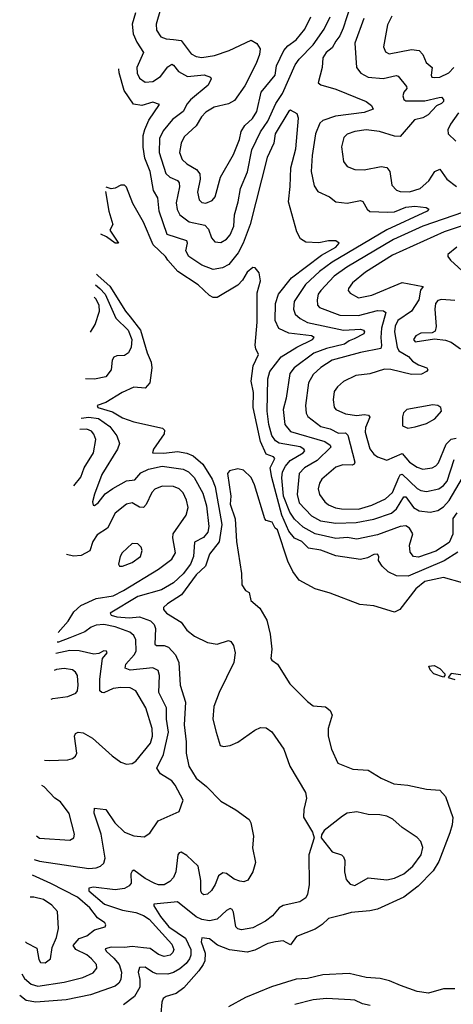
# Model space of a CAD drawing. Extents: x 1603745 to 1745082, y 385868 to 533966.
# Tile 534 of 646: x 1616410 to 1618707, y 509764 to 514979. Entities that reach past the tile are written whole.
import ezdxf

# ---------------------------------------------------------------- set-up
doc = ezdxf.new("R2010")
doc.units = 0

msp = doc.modelspace()

# ---------------------------------------------------------------- linework, layer by layer
at = {"layer": '0CON20XD'}
for points in [[(1618161.2, 515055), (1618123.8, 514935), (1618105, 514892.9), (1618084.3, 514865.7), (1618065, 514830.4), (1618033.9, 514806.1), (1618015, 514777.1), (1618011.3, 514725), (1617990.8, 514645), (1618005, 514633.9), (1618085, 514610.8), (1618245.8, 514545), (1618272.5, 514525), (1618282.5, 514505), (1618235, 514487.1), (1618082.6, 514467.4), (1618015.1, 514444.9), (1617998.9, 514431.1), (1617976.4, 514375), (1617959.2, 514259.2), (1617954.1, 514175), (1617968.8, 514098.8), (1617989.5, 514069.5), (1618050.2, 514040.2), (1618085, 514014.2), (1618145, 514006.7), (1618215, 514021.5), (1618226.6, 514016.6), (1618249.6, 513975), (1618265, 513962.5), (1618360.4, 513960.4), (1618395, 513961.1), (1618455, 513986.2), (1618502.1, 513992.1), (1618563.8, 513985), (1618577.1, 513975), (1618568.5, 513965), (1618354, 513866), (1618065.8, 513695), (1617997.4, 513645), (1617923.2, 513576.8), (1617863.6, 513486.4), (1617860.7, 513445), (1617869, 513419), (1617895, 513395.9), (1617935, 513375.2), (1618125.2, 513334.8), (1618215, 513339.5), (1618231.4, 513335), (1618236.7, 513325), (1618233.3, 513315), (1618182.2, 513287.8), (1618155, 513278.4), (1618129.6, 513260.4), (1618035, 513236.7), (1617968.1, 513211.9), (1617862.9, 513135), (1617841.4, 513105), (1617821.6, 512975), (1617805.8, 512914.2), (1617815, 512835.8), (1617845, 512798.4), (1618025.4, 512745.4), (1618054, 512725), (1618057.1, 512715), (1617985.5, 512644.5), (1617918.2, 512605), (1617889.5, 512575), (1617879, 512465), (1617890.5, 512420.5), (1617955, 512351.6), (1618004, 512324), (1618085, 512312.6), (1618192.5, 512315), (1618285, 512333), (1618379.1, 512365), (1618405, 512388.4), (1618445, 512452.1), (1618455, 512452.1), (1618495, 512395.3), (1618525, 512377.4), (1618585, 512370.7), (1618625, 512379.1), (1618655, 512399.2), (1618685, 512431.8), (1618755, 512553.3)], [(1617022.2, 515015), (1617005.8, 514955), (1617010.7, 514905), (1617030.1, 514860.1), (1617066.3, 514805), (1617030.7, 514725), (1617032.5, 514695), (1617045, 514670), (1617075, 514647.9), (1617115, 514651.8), (1617155, 514678), (1617195, 514729.2), (1617215, 514742.9), (1617225, 514738.2), (1617250, 514705), (1617297.8, 514677.8), (1617386.7, 514686.7), (1617420, 514675), (1617423.9, 514665), (1617407.5, 514632.5), (1617315, 514554), (1617296.7, 514533.3), (1617275, 514492.1), (1617219.5, 514450.5), (1617169.5, 514390.5), (1617150.2, 514349.8), (1617148.9, 514275), (1617183.5, 514165), (1617205.2, 514145.2), (1617245, 514127.5), (1617254.8, 514114.8), (1617257, 514093), (1617238.2, 514008.2), (1617243.6, 513973.6), (1617257.5, 513945), (1617307.9, 513907.9), (1617390.6, 513890.6), (1617409.3, 513869.3), (1617425, 513824), (1617442.8, 513802.8), (1617475, 513798.8), (1617505, 513817.3), (1617525, 513840), (1617543.5, 513885), (1617546.7, 513945), (1617566.5, 514013.5), (1617578.6, 514085), (1617617.1, 514172.9), (1617640.1, 514289.9), (1617684.4, 514385), (1617725, 514442), (1617767.1, 514535), (1617802.2, 514587.8), (1617869.8, 514740.2), (1617890.4, 514769.6), (1617963.8, 514846.2), (1618021.7, 514928.3), (1618053.8, 514995)], [(1617156.1, 515035), (1617132.3, 514955), (1617133.6, 514923.6), (1617158.1, 514888.1), (1617185, 514877.5), (1617224.8, 514874.8), (1617265, 514868.9), (1617318.5, 514798.5), (1617344.3, 514784.3), (1617375, 514778.1), (1617441.4, 514788.6), (1617520, 514815), (1617635, 514870.9), (1617665, 514852.2), (1617682.7, 514825), (1617679.6, 514795), (1617662.9, 514747.1), (1617601.9, 514628.1), (1617548.1, 514551.9), (1617516.6, 514533.4), (1617439.2, 514515), (1617395, 514488.9), (1617372.7, 514465), (1617343.7, 514416.3), (1617280.7, 514359.3), (1617265.3, 514325), (1617256.8, 514275), (1617269.4, 514239.4), (1617294.4, 514215), (1617345.9, 514185.9), (1617363, 514163), (1617366, 514135), (1617351.5, 514065), (1617361.1, 514025), (1617375, 514011.1), (1617395, 514007.1), (1617428.5, 514021.5), (1617445, 514041.4), (1617473.9, 514145), (1617542.2, 514265), (1617573.9, 514345), (1617582.5, 514387.5), (1617601.4, 514418.6), (1617642.5, 514455), (1617665, 514491.9), (1617689.1, 514595), (1617762.7, 514685), (1617770.6, 514735), (1617808, 514815), (1617829.2, 514840.8), (1617875, 514872.3), (1617920.5, 514929.5), (1617951.8, 514995)], [(1618381.8, 514998.2), (1618357.8, 514952.2), (1618336.7, 514835), (1618348, 514808), (1618367.4, 514797.4), (1618485, 514821.4), (1618525.2, 514815.2), (1618544.7, 514795), (1618562.4, 514752.4), (1618595.4, 514725), (1618589.2, 514685), (1618592.9, 514675), (1618605, 514672.1), (1618635, 514673.8), (1618683.3, 514696.7), (1618708.9, 514725)], [(1618232.5, 514985), (1618185.3, 514855), (1618194.6, 514725), (1618216.4, 514696.4), (1618255, 514673.8), (1618335, 514668), (1618404.3, 514684.3), (1618415, 514680.6), (1618459.1, 514625), (1618460, 514615), (1618444.3, 514595.7), (1618439.1, 514575), (1618445, 514556.6), (1618455, 514549), (1618555, 514550), (1618632.4, 514567.6), (1618645, 514567.9), (1618655, 514557.1), (1618654, 514545), (1618645, 514535.4), (1618617.6, 514522.4), (1618574.4, 514475), (1618545, 514459.2), (1618500.5, 514449.5), (1618425, 514361.1), (1618395, 514362.3), (1618315, 514387.4), (1618245.3, 514395.3), (1618185, 514387.6), (1618145, 514373.2), (1618126.4, 514355), (1618114, 514306), (1618125, 514228.8), (1618145, 514202.2), (1618185.4, 514185.4), (1618235, 514183.1), (1618325, 514201.3), (1618355, 514196.9), (1618370.8, 514175), (1618381.7, 514101.7), (1618405, 514075.6), (1618425, 514068.9), (1618475, 514066.8), (1618531.1, 514085), (1618577.1, 514125), (1618609.6, 514175), (1618635, 514186.7), (1618673.2, 514135), (1618724.1, 514095)], [(1618725, 512366.8), (1618705, 512337.5), (1618705, 512253.8), (1618685, 512210), (1618615, 512164.8), (1618521.7, 512131.7), (1618496.2, 512136.2), (1618478.7, 512158.7), (1618473.8, 512196.2), (1618491.8, 512255), (1618475.5, 512285), (1618455, 512298.5), (1618425, 512294.7), (1618305, 512251), (1618195, 512228.1), (1618145, 512236.7), (1618085, 512231.2), (1617975, 512255.6), (1617910.8, 512290.8), (1617865, 512333.2), (1617840.6, 512370.6), (1617806.5, 512455), (1617797.9, 512552.1), (1617802.4, 512585), (1617817, 512615), (1617842.8, 512645), (1617911.8, 512685), (1617919.6, 512695), (1617914.6, 512705), (1617895, 512717.3), (1617785, 512735.7), (1617765, 512749.1), (1617746.1, 512776.1), (1617730.2, 512835), (1617721.3, 512905), (1617724, 513076), (1617735.3, 513115), (1617795, 513193.1), (1617878, 513245), (1617960, 513285), (1617968.9, 513295), (1617955, 513305.2), (1617835, 513318.2), (1617783.1, 513343.1), (1617762.5, 513385), (1617765, 513476.2), (1617781.4, 513525), (1617849.1, 513610.9), (1618008.6, 513731.4), (1618083.9, 513775), (1618102.5, 513795), (1618085, 513807.1), (1618045, 513806.9), (1617995, 513797.1), (1617925, 513801.1), (1617898, 513818), (1617878.5, 513855), (1617833.2, 514015), (1617843.3, 514095), (1617846.5, 514195), (1617872.2, 514295), (1617887.3, 514457.3), (1617879.7, 514479.7), (1617845, 514499.4), (1617835, 514494.3), (1617763.8, 514375), (1617755.8, 514325), (1617721.3, 514248.7), (1617630.7, 513895), (1617592.8, 513795), (1617566.4, 513743.6), (1617517.5, 513682.5), (1617484.3, 513664.3), (1617435, 513656.4), (1617375, 513678.4), (1617304.9, 513724.9), (1617289.3, 513755), (1617298.2, 513795), (1617295, 513807.9), (1617191.1, 513841.1), (1617148.1, 513965), (1617140.8, 514035), (1617118.7, 514075), (1617101.2, 514175), (1617071.8, 514245), (1617064.2, 514304.2), (1617064.3, 514365), (1617071.9, 514398.1), (1617093.3, 514446.7), (1617150, 514530), (1617115, 514541.4), (1617056.2, 514523.8), (1617012.4, 514532.4), (1616963.8, 514603.8), (1616937, 514697), (1616934.3, 514719.5)], [(1618733.6, 514486.4), (1618691.2, 514425), (1618678.1, 514395), (1618679.2, 514375), (1618720.9, 514335)], [(1616864.4, 514068.6), (1616881.5, 513965), (1616903.1, 513895), (1616886.2, 513865), (1616932.5, 513795), (1616915, 513796.2), (1616869.6, 513829.6), (1616840.1, 513843.1)], [(1618731.2, 512158.8), (1618657.7, 512112.3), (1618468.2, 512031.8), (1618405, 512033.1), (1618362, 512055), (1618329.4, 512085), (1618311.1, 512115), (1618311.4, 512135), (1618305, 512147.5), (1618285, 512146.2), (1618251.7, 512128.3), (1618215, 512120.2), (1618085, 512139.8), (1618005, 512168.9), (1617939.9, 512179.9), (1617905, 512214.7), (1617865, 512233.4), (1617835, 512270.7), (1617798.1, 512355), (1617745.5, 512555), (1617736.7, 512605), (1617760.8, 512655), (1617754.3, 512664.3), (1617715, 512678.4), (1617685, 512745.4), (1617647.2, 512925), (1617648.8, 513005), (1617636.7, 513065), (1617646.1, 513145), (1617674.5, 513205), (1617660, 513235), (1617657.5, 513255), (1617667.5, 513377.5), (1617666.9, 513533.1), (1617686.1, 513596.1), (1617677.7, 513637.7), (1617657.5, 513665), (1617645, 513666.7), (1617615, 513641.5), (1617590.1, 513599.9), (1617565, 513572.9), (1617455, 513507.5), (1617435, 513507.5), (1617415, 513518.8), (1617354.5, 513575), (1617246.7, 513645), (1617194.2, 513705.8), (1617181.5, 513725), (1617116.2, 513786.2), (1617065, 513905.8), (1617008.6, 514005), (1616975, 514092.5), (1616965, 514102.5), (1616945, 514102.5), (1616915, 514086.7), (1616895, 514083.3), (1616867, 514092.7)], [(1618760.4, 513959.6), (1618545, 513886.2), (1618390.4, 513815), (1618142.5, 513667.5), (1618075, 513619.8), (1618004.1, 513545), (1617991.6, 513525), (1617985.3, 513494.7), (1617986.9, 513466.9), (1617997.5, 513455), (1618105, 513413.8), (1618205, 513413), (1618305, 513438.4), (1618337.2, 513437.3), (1618348.5, 513428.5), (1618326.3, 513345), (1618322.7, 513295), (1618327.1, 513252.9), (1618322.2, 513237.8), (1618215, 513216.1), (1618065.2, 513174.8), (1618005, 513136.6), (1617965, 513099.6), (1617940, 513055), (1617923.2, 512935), (1617927.1, 512895), (1617936.8, 512876.8), (1618005.2, 512825.2), (1618055, 512811.3), (1618098.6, 512788.6), (1618135, 512791), (1618148.8, 512778.8), (1618185.4, 512635), (1618181.9, 512625), (1618170.8, 512619.2), (1618121.6, 512621.6), (1618085, 512608.9), (1618010.9, 512545), (1617997.9, 512525), (1617990, 512495), (1617997.1, 512465), (1618026.1, 512426.1), (1618045, 512408.9), (1618083.2, 512393.2), (1618115, 512387.5), (1618205, 512386.9), (1618275, 512407.1), (1618348.2, 512441.8), (1618385, 512474.7), (1618417.4, 512555), (1618425, 512567.9), (1618435, 512571.4), (1618515, 512496.5), (1618535, 512484.7), (1618565, 512480.8), (1618629.4, 512495), (1618655, 512511.2), (1618674.3, 512535), (1618711.1, 512648.9)], [(1618765, 513891.3), (1618657.5, 513855), (1618385, 513731.3), (1618241.2, 513641.2), (1618172.1, 513585), (1618151.1, 513555), (1618150, 513545), (1618160.5, 513530.5), (1618205, 513506.5), (1618275, 513520), (1618435, 513586.5), (1618546.7, 513565), (1618533.3, 513546.7), (1618524.8, 513495), (1618485, 513434.5), (1618413.5, 513385), (1618399.4, 513355), (1618394.7, 513325), (1618409.6, 513245), (1618418.9, 513225), (1618468.5, 513195), (1618491.2, 513171.2), (1618521.6, 513151.6), (1618566.7, 513135), (1618571.2, 513125), (1618564, 513115), (1618537.9, 513102.1), (1618485, 513099.3), (1618375, 513126.1), (1618341.4, 513128.6), (1618265, 513102.7), (1618191.2, 513095), (1618125, 513063.5), (1618092.9, 513035), (1618075, 513010), (1618069.6, 512965), (1618075, 512926.7), (1618085, 512914.2), (1618135, 512891.1), (1618195, 512882.7), (1618235, 512888.2), (1618257.5, 512885), (1618264.2, 512874.2), (1618241.1, 512818.9), (1618240, 512795), (1618265, 512705.7), (1618285, 512677.5), (1618305, 512663.3), (1618355, 512645.6), (1618435, 512681.5), (1618474.7, 512635), (1618515, 512608.2), (1618545, 512598.6)], [(1618725.7, 513775), (1618678, 513735), (1618677.5, 513725), (1618691.4, 513705), (1618795, 513611.9)], [(1616817.3, 513630.7), (1616825, 513622.2), (1616887.9, 513567.9), (1616970.4, 513435), (1616995.6, 513405.6), (1617049.9, 513335), (1617084.8, 513215), (1617105.9, 513165), (1617109.6, 513135), (1617098.2, 513055), (1617075, 513027.3), (1617015, 513032.1), (1616952.5, 513005), (1616865, 512950.8), (1616820, 512935), (1616823.8, 512925), (1616901.9, 512901.9), (1616955, 512870.8), (1617015, 512848.9), (1617166.9, 512815), (1617176.4, 512805), (1617174.7, 512785), (1617117.8, 512705), (1617113.8, 512685), (1617172.8, 512682.8), (1617245, 512692.5), (1617295, 512683), (1617329.1, 512669.1), (1617379.8, 512625), (1617429.8, 512545), (1617444.4, 512505), (1617480.3, 512305), (1617466.4, 512213.6), (1617415, 512147.3), (1617393.2, 512085), (1617345, 512039.1), (1617266.7, 511933.3), (1617191.8, 511885), (1617170.6, 511865), (1617171.1, 511855), (1617188.1, 511835), (1617265, 511788.6), (1617295.8, 511745), (1617335, 511714.4), (1617405, 511680), (1617455, 511671.2), (1617515, 511690.8), (1617528.8, 511685), (1617542, 511665), (1617550.6, 511625), (1617544.3, 511575), (1617465.5, 511415), (1617438.3, 511341.7), (1617433.5, 511275), (1617450, 511205), (1617472, 511135), (1617489.2, 511129.2), (1617525, 511134.4), (1617565, 511153.1), (1617655, 511215.7), (1617685, 511229.2), (1617715, 511227.5), (1617745, 511208), (1617808.9, 511115), (1617841.1, 511025), (1617922.9, 510885), (1617929.2, 510855), (1617914.3, 510795), (1617912.5, 510755), (1617960, 510675), (1617970, 510645), (1617940.5, 510555), (1617943.6, 510396.4), (1617935, 510346.7), (1617925, 510327.5), (1617893.8, 510306.2), (1617805, 510287.5), (1617784.7, 510275.3), (1617748, 510232), (1617711.5, 510205), (1617645, 510169.7), (1617585, 510157.9), (1617565, 510164.4), (1617554.5, 510175), (1617542.6, 510252.6), (1617535.9, 510265.9), (1617525, 510271.9), (1617505, 510260.9), (1617455, 510214.7), (1617415, 510206.5), (1617375, 510213.7), (1617345, 510227), (1617245.9, 510305.9), (1617120, 510295), (1617119.4, 510285), (1617155, 510228.4), (1617200.2, 510175), (1617288.7, 510115), (1617315.5, 510055), (1617316.6, 510025), (1617310, 510005), (1617290.7, 509979.3), (1617257.7, 509952.3), (1617225, 509933), (1617195, 509924), (1617135, 509926), (1617113.7, 509933.7), (1617075, 509961.1), (1617045, 509958.8), (1617037.1, 509935), (1617046.1, 509895), (1617045.2, 509855), (1617017.5, 509805), (1616959.5, 509760.5)], [(1616811.3, 513574.5), (1616834.7, 513554.7), (1616861.5, 513525), (1616918.7, 513398.7), (1616985, 513334.5), (1617004.2, 513285), (1617000.7, 513245), (1616985.3, 513214.7), (1616965, 513200), (1616925, 513199.1), (1616908.1, 513191.9), (1616900, 513175), (1616893.3, 513125), (1616865, 513087.8), (1616805, 513075.4), (1616757.9, 513077.6)], [(1616784.5, 513324.7), (1616809.7, 513365), (1616831.5, 513435), (1616830.4, 513465), (1616815, 513499.5), (1616804.2, 513508.9)], [(1618715, 513492.3), (1618645, 513497), (1618625, 513492.4), (1618613.2, 513475), (1618609.4, 513445), (1618615.6, 513354.4), (1618610.9, 513329.1), (1618595, 513321.1), (1618535, 513319.2), (1618508.2, 513305), (1618495.5, 513285), (1618505, 513272.7), (1618607.8, 513287.8), (1618665, 513281.2), (1618695, 513271.1), (1618745.6, 513235)], [(1618465, 512815.7), (1618505, 512823.3), (1618565, 512840.8), (1618608, 512865), (1618644, 512905), (1618641.2, 512925), (1618625, 512935.7), (1618598.3, 512938.3), (1618461.2, 512915), (1618443.6, 512896.4), (1618437.1, 512875), (1618437.3, 512827.3), (1618465, 512815.7)], [(1616735.4, 512868.4), (1616775, 512874.6), (1616826.8, 512866.8), (1616886.8, 512825), (1616923.3, 512775), (1616938.9, 512735), (1616927.3, 512705), (1616845, 512569.4), (1616805, 512466.7), (1616794.4, 512425), (1616798.3, 512408.3), (1616805, 512406), (1616825, 512420.5), (1616862.2, 512467.8), (1616903.2, 512496.8), (1616975, 512536.8), (1617018.8, 512541.2), (1617051.7, 512578.3), (1617092, 512598), (1617165, 512613.5), (1617275, 512598.1), (1617304.2, 512584.2), (1617334.2, 512555), (1617380.5, 512470.5), (1617398.8, 512405), (1617411.6, 512295), (1617406.2, 512263.8), (1617383.5, 512236.5), (1617335, 512211.9), (1617330, 512135), (1617314.4, 512095), (1617275, 512044.3), (1617225, 511996.9), (1617161.2, 511958.8), (1617035, 511924), (1616888.1, 511835), (1616894.4, 511825), (1616925, 511815.6), (1616988.7, 511811.3), (1617045, 511817), (1617102.7, 511795), (1617121.4, 511775), (1617129, 511755), (1617125, 511671.9), (1617134.7, 511664.7), (1617175, 511664.1), (1617197.1, 511655), (1617234.1, 511615), (1617252.9, 511575), (1617258.8, 511455), (1617287.4, 511365), (1617281.6, 511245), (1617291.5, 511155), (1617291.1, 511095), (1617306.2, 511025), (1617345, 510961.6), (1617398.4, 510918.4), (1617475, 510840), (1617555, 510794.4), (1617625, 510742), (1617634, 510725), (1617648.2, 510655), (1617642.1, 510592.1), (1617658.6, 510515), (1617644.4, 510465), (1617618.2, 510421.8), (1617597.6, 510412.4), (1617575, 510415.3), (1617545, 510427.3), (1617505, 510457.3), (1617485, 510459.5), (1617463.3, 510445), (1617445, 510398), (1617425, 510367.5), (1617405, 510348), (1617385, 510343.8), (1617375, 510350), (1617369.2, 510365), (1617369.5, 510420.5), (1617355.3, 510495.3), (1617295, 510552.1), (1617265, 510569.1), (1617255, 510566.7), (1617247.9, 510555), (1617236.7, 510465), (1617225, 510435.6), (1617205, 510413.8), (1617175, 510396.9), (1617145, 510396.6), (1617125, 510403.5), (1617075, 510429.7), (1617015, 510474.4), (1617005, 510470), (1616998.5, 510455), (1616999.5, 510405), (1616989, 510391), (1616965, 510378), (1616915, 510369.5), (1616800, 510385), (1616775, 510379.2), (1616776.7, 510365), (1616859.1, 510295), (1616953.4, 510263.4), (1617025, 510250.5), (1617065, 510234.8), (1617095, 510214.3), (1617215, 510082.5), (1617226.8, 510055), (1617220.9, 510039.1), (1617206.7, 510025), (1617175, 510017.5), (1617145, 510027.5), (1617100.2, 510060.2), (1617065, 510062.5), (1617005, 510071), (1616964.1, 510064.1), (1616893.4, 510066.6), (1616863, 510057), (1616867.7, 510045), (1616908.8, 510008.8), (1616935.7, 509975), (1616948.1, 509935), (1616946, 509895), (1616935, 509876.5), (1616915, 509860.4), (1616785, 509813.8), (1616655, 509788.4), (1616495, 509775.7), (1616443.3, 509783.3), (1616409.5, 509810.1)], [(1616697, 512510.7), (1616733.6, 512556.4), (1616751.9, 512605), (1616801.4, 512685), (1616813.2, 512755), (1616802.9, 512782.9), (1616789.4, 512799.4), (1616765, 512809.8), (1616729, 512808.7)], [(1618545, 512598.6), (1618595, 512604.7), (1618615, 512616.2), (1618627.8, 512632.2), (1618669.4, 512730.6), (1618695, 512757.7), (1618722, 512762)], [(1617636.2, 512555), (1617595, 512592.5), (1617565, 512600), (1617521.2, 512588.8), (1617511.2, 512575), (1617528.5, 512455), (1617525, 512412.5), (1617551.1, 512335), (1617558.8, 512215), (1617583.8, 512045), (1617586.2, 511985), (1617605, 511956.2), (1617625.9, 511945.9), (1617633.4, 511903.4), (1617681.9, 511861.9), (1617718.9, 511798.9), (1617736.4, 511725), (1617745.7, 511644.3), (1617740, 511595), (1617745, 511586.7), (1617775, 511566.2), (1617841.2, 511461.2), (1617935, 511367.5), (1617965, 511344.2), (1618029.1, 511339.1), (1618055, 511320), (1618064.2, 511295), (1618044.2, 511225), (1618044.4, 511185), (1618060.8, 511115), (1618095, 511041.2), (1618175, 511010), (1618256.1, 511003.9), (1618325, 510961.5), (1618392.4, 510932.4), (1618465, 510925.4), (1618565, 510903.3), (1618635, 510898), (1618665.4, 510865.4), (1618703.5, 510753.5), (1618700.4, 510715), (1618688, 510672), (1618629.7, 510520.3), (1618599.2, 510470.8), (1618520.5, 510389.5), (1618445, 510331.2), (1618305, 510268.6), (1618265, 510258.6), (1618165, 510250.6), (1618122.9, 510237.1), (1618045, 510218.8), (1618012.8, 510187.2), (1617975, 510161.4), (1617876.3, 510123.7), (1617845, 510079.2), (1617805, 510099.5), (1617764.4, 510094.4), (1617725, 510085.5), (1617655, 510050.9), (1617615, 510040.4), (1617521.7, 510051.7), (1617457.4, 510077.4), (1617415, 510110.9), (1617375, 510116.9), (1617371.8, 510095), (1617392.1, 510035), (1617390, 509995), (1617382, 509975), (1617359, 509941), (1617278.8, 509851.2), (1617238.1, 509821.9), (1617185, 509805.5), (1617170, 509795), (1617161.9, 509775), (1617156.7, 509715)], [(1618755, 511997.1), (1618655, 512024.6), (1618555, 512003.4), (1618508, 511965), (1618422.8, 511855), (1618395, 511841.6), (1618285, 511873.8), (1618210.7, 511880.7), (1618055, 511940.9), (1617974.9, 511964.9), (1617890.5, 512010.5), (1617856.4, 512056.4), (1617830.4, 512110.4), (1617775, 512276.7), (1617763.3, 512285), (1617747.7, 512317.7), (1617715, 512325.8), (1617708.9, 512335), (1617654.3, 512515), (1617636.2, 512555)], [(1616613.5, 511733.2), (1616666.8, 511793.2), (1616696.8, 511843.2), (1616733.2, 511876.8), (1616815, 511913.2), (1616905, 511926.8), (1616959.2, 511955), (1617145, 512068.2), (1617215, 512120.9), (1617234.6, 512155), (1617220.5, 512235), (1617222.4, 512255), (1617291.1, 512355), (1617301.2, 512395), (1617292.7, 512435), (1617275, 512472.2), (1617253.8, 512493.8), (1617225, 512506), (1617165, 512508.9), (1617125, 512491.8), (1617108.8, 512475), (1617079.2, 512410.8), (1617065, 512394.6), (1617045, 512396.2), (1617005, 512420.8), (1616975, 512412.7), (1616914.5, 512365), (1616874.5, 512285), (1616819.1, 512250.9), (1616796.5, 512215), (1616780.5, 512165), (1616735, 512141.5), (1616695, 512137.8), (1616657.9, 512146.1)], [(1616955, 512084.4), (1617005, 512104.5), (1617048.9, 512135), (1617058.3, 512168.3), (1617052.5, 512185), (1617035, 512202.5), (1617004.6, 512205.4), (1616953.1, 512155), (1616941.1, 512135), (1616932.5, 512095), (1616937.5, 512085), (1616955, 512084.4)], [(1616485.5, 510531.8), (1616515, 510522.2), (1616775, 510484.1), (1616814, 510486), (1616837.5, 510495), (1616855, 510510.8), (1616862.8, 510537.2), (1616841.3, 510665), (1616803.5, 510776.5), (1616805, 510803.3), (1616866, 510795), (1616912.7, 510725), (1616965.6, 510675), (1617013.5, 510656.5), (1617069.1, 510650.9), (1617099.5, 510670.5), (1617142.9, 510735), (1617254, 510785), (1617276.2, 510845), (1617233.8, 510923.8), (1617215, 510947.7), (1617155.3, 510985.3), (1617136.7, 511015), (1617172.1, 511087.9), (1617198.3, 511205), (1617186.6, 511275), (1617186.6, 511335), (1617146.1, 511415), (1617150, 511505), (1617142.7, 511532.7), (1617115, 511545.3), (1616995, 511533.8), (1616967.5, 511545), (1616971.2, 511565), (1617015.8, 511615), (1617025.8, 511635), (1617025.3, 511695), (1617015, 511717.3), (1616992.5, 511735), (1616915, 511762.4), (1616855, 511774.8), (1616815, 511771.7), (1616788.2, 511761.8), (1616755, 511735.9), (1616675, 511704.2), (1616615, 511681.5), (1616607.9, 511681.2)], [(1616540.8, 511056.7), (1616565, 511055.4), (1616665, 511058.9), (1616688.8, 511065), (1616705, 511078.8), (1616712.5, 511095), (1616699.2, 511185), (1616705, 511198.8), (1616720, 511205), (1616745, 511201.1), (1616795, 511173.6), (1616899.4, 511079.4), (1616945, 511047.3), (1616975, 511036.7), (1617005, 511039.4), (1617025, 511052.2), (1617103, 511147), (1617112.8, 511185), (1617112, 511225), (1617077.2, 511335), (1617024, 511424), (1616995, 511440.3), (1616945, 511441.8), (1616905, 511436.8), (1616855, 511414.3), (1616844.8, 511414.8), (1616834.8, 511425), (1616834.1, 511485.9), (1616848.8, 511595), (1616872.5, 511625), (1616870, 511635), (1616855, 511636.7), (1616828.3, 511621.7), (1616802.1, 511617.9), (1616725, 511636.1), (1616675, 511637.3), (1616601.5, 511621.4)], [(1618655, 511496), (1618602.9, 511515), (1618584.5, 511535), (1618576.7, 511555), (1618605, 511557.8), (1618635, 511542.9), (1618661.4, 511515), (1618662.5, 511505), (1618655, 511496)], [(1616575.6, 511380.6), (1616585, 511383.8), (1616665, 511394.4), (1616707.6, 511412.4), (1616715.4, 511424.6), (1616720, 511455), (1616716.2, 511505), (1616705, 511523.3), (1616688.6, 511535), (1616645, 511543.4), (1616605, 511536.9), (1616591.9, 511532.4)], [(1618795, 511502), (1618695, 511516), (1618680, 511495), (1618715, 511483.5)], [(1616498.5, 510655.6), (1616514, 510644), (1616675, 510634.2), (1616696.2, 510645), (1616700, 510665), (1616670.9, 510775), (1616626.1, 510836.1), (1616595, 510856.2), (1616538.5, 510915), (1616526.6, 510922.7)], [(1618185, 510393.8), (1618255.4, 510434.6), (1618355, 510423.2), (1618395, 510431.3), (1618444.4, 510455), (1618492.7, 510495), (1618536.5, 510555), (1618545.5, 510595), (1618535, 510626), (1618515, 510647.5), (1618435, 510700.8), (1618386, 510745), (1618355, 510760), (1618317.6, 510767.6), (1618255, 510768.6), (1618195, 510783.1), (1618145, 510775.7), (1618119.3, 510760.7), (1618023.3, 510685), (1618008.3, 510661.7), (1618006.7, 510645), (1618065, 510571.2), (1618115, 510556), (1618125.8, 510545.8), (1618132.5, 510525), (1618130.5, 510465), (1618138.9, 510425), (1618159.6, 510399.6), (1618185, 510393.8)], [(1616421.7, 509925.9), (1616435, 509901.1), (1616470.3, 509870.3), (1616505, 509859.6), (1616645, 509880.9), (1616743.9, 509906.1), (1616799.4, 509930.6), (1616818.9, 509955), (1616816.4, 509975), (1616789.6, 510005), (1616765, 510025.7), (1616706.4, 510055), (1616693.5, 510075), (1616725, 510111.9), (1616765, 510126.2), (1616805, 510158.2), (1616862.5, 510175), (1616866.2, 510185), (1616860, 510195), (1616821.2, 510221.2), (1616780.9, 510275), (1616715, 510331.2), (1616573.7, 510403.7), (1616476.6, 510447.1)], [(1616439.6, 510095.6), (1616445, 510089.1), (1616500.7, 510060.7), (1616510.9, 510000.9), (1616520, 509985), (1616545, 509982.9), (1616572, 510005), (1616581.5, 510065), (1616605, 510118), (1616615.4, 510165), (1616610.6, 510255), (1616579.4, 510289.4), (1616535, 510318.9), (1616485, 510330.7), (1616464.4, 510331.2)], [(1618715, 509846.7), (1618655, 509846.1), (1618575, 509823.6), (1618515, 509832.2), (1618426.6, 509863.4), (1618368.5, 509888.5), (1618320, 509900), (1618245, 509905.7), (1618155, 509927), (1618015, 509920.2), (1617935, 509900.2), (1617875, 509896.8), (1617743, 509857), (1617605, 509800.2), (1617515, 509751.2)], [(1618267, 509757), (1618225, 509765.8), (1618185.6, 509785.6), (1618161.7, 509788.3), (1618035, 509794.6), (1617965, 509786.9), (1617867, 509763)]]:
    msp.add_lwpolyline(points, dxfattribs=at)

doc.saveas('drawing.dxf')
